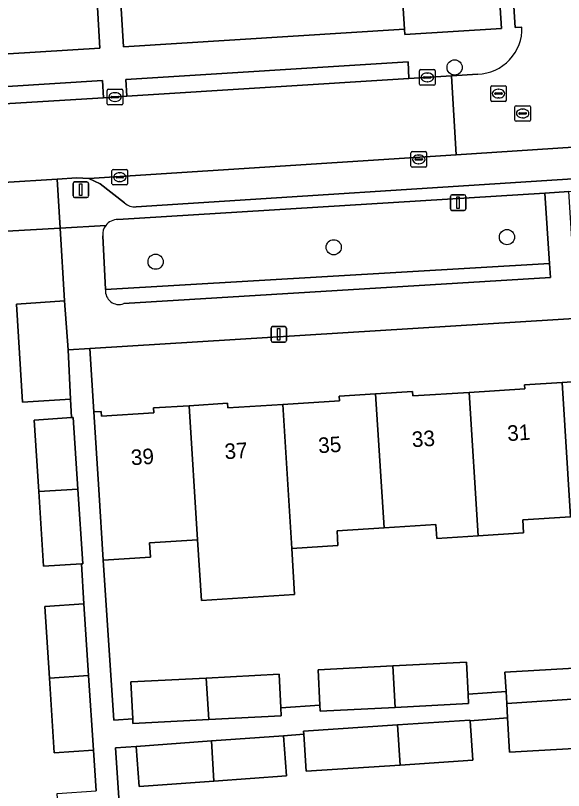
# Model space of a CAD drawing. Extents: x 159680 to 160786, y 387323 to 388340.
# Drawn here: x 160523.57 to 160558.8, y 387803.51 to 387853.33 of the extents above; entities that cross this region are included whole.
import ezdxf

# ---------------------------------------------------------------- set-up
doc = ezdxf.new("R2010")
doc.units = 0
for name, color, linetype in [('IMGEO_Boom', 7, 'Continuous'), ('IMGEO_Erf', 7, 'Continuous'), ('IMGEO_Groenvoorziening', 7, 'Continuous'), ('IMGEO_Kolk', 7, 'Continuous'), ('IMGEO_Lichtmast', 7, 'Continuous'), ('IMGEO_Pand', 7, 'Continuous'), ('IMGEO_Pand_nummerreeks', 7, 'Continuous'), ('IMGEO_Parkeervlak_open', 7, 'Continuous'), ('IMGEO_Rijbaan_lokaal_open', 7, 'Continuous'), ('IMGEO_Rioolput', 7, 'Continuous'), ('IMGEO_Voetpad_open', 7, 'Continuous')]:
    doc.layers.add(name, color=color, linetype=linetype)

msp = doc.modelspace()

# ---------------------------------------------------------------- linework, layer by layer
at = {"layer": 'IMGEO_Boom'}
for centre in [(160551.798, 387849.998), (160555.163, 387839.087), (160544.025, 387838.433), (160532.58, 387837.505)]:
    msp.add_circle(centre, 0.489, dxfattribs=at)
at = {"layer": 'IMGEO_Erf'}
for points in [[(160525.458, 387815.339), (160527.974, 387815.503), (160527.806, 387818.084), (160525.381, 387817.926), (160525.069, 387822.725), (160524.77, 387827.326), (160527.182, 387827.483), (160527.105, 387828.67), (160524.022, 387828.477), (160523.629, 387834.765), (160526.729, 387834.982), (160526.437, 387839.671), (160523.015, 387839.461), (160515.095, 387838.979), (160502.244, 387838.091)], [(160588.554, 387835.646), (160528.354, 387831.928), (160528.606, 387827.847), (160529.084, 387827.877), (160529.103, 387827.579), (160532.46, 387827.792), (160532.44, 387828.103), (160534.743, 387828.249), (160537.207, 387828.406), (160537.227, 387828.105), (160540.751, 387828.329), (160544.406, 387828.561), (160544.386, 387828.865), (160546.722, 387829.013), (160549.092, 387829.164), (160549.11, 387828.875), (160552.731, 387829.105), (160556.303, 387829.331), (160556.287, 387829.587), (160558.704, 387829.74), (160560.996, 387829.885)], [(160559.245, 387821.104), (160556.174, 387820.909), (160556.227, 387820.066), (160553.308, 387819.881), (160550.653, 387819.713), (160550.597, 387820.604), (160547.262, 387820.392), (160544.242, 387820.2), (160544.301, 387819.258), (160541.331, 387819.07), (160541.516, 387816.114), (160535.526, 387815.733), (160535.282, 387819.632), (160532.188, 387819.436), (160532.247, 387818.503), (160529.21, 387818.31), (160529.888, 387808.025), (160531.11, 387808.114), (160530.988, 387810.485), (160535.838, 387810.735), (160540.522, 387810.977), (160540.633, 387808.814), (160543.139, 387808.998), (160543.022, 387811.267), (160547.818, 387811.514), (160552.556, 387811.758), (160552.662, 387809.697), (160555.1, 387809.876), (160555.029, 387811.108), (160559.865, 387811.388)], [(160506.008, 387784.442), (160506.129, 387784.42), (160519.612, 387783.82), (160529.842, 387783.849), (160530.037, 387783.861), (160529.374, 387794.076), (160526.859, 387793.912), (160526.547, 387798.705), (160526.248, 387803.312), (160528.764, 387803.476), (160528.584, 387806.103), (160526.069, 387805.939), (160525.757, 387810.736), (160525.458, 387815.339)], [(160560.231, 387806.25), (160555.326, 387805.966), (160555.199, 387808.172), (160552.789, 387807.981), (160552.958, 387805.452), (160548.29, 387805.142), (160542.255, 387804.741), (160542.096, 387807.134), (160540.799, 387807.031), (160540.987, 387804.454), (160536.33, 387804.114), (160531.521, 387803.762), (160531.332, 387806.338), (160530.005, 387806.251), (160530.66, 387796.313)]]:
    msp.add_lwpolyline(points, dxfattribs=at)
at = {"layer": 'IMGEO_Groenvoorziening'}
for points in [[(160529.181, 387839.172), (160529.363, 387835.708), (160557.903, 387837.38), (160557.596, 387841.917)], [(160557.596, 387841.917), (160530.158, 387840.211)], [(160557.963, 387836.5), (160557.903, 387837.38), (160529.363, 387835.708)], [(160530.53, 387834.81), (160557.963, 387836.5)]]:
    msp.add_lwpolyline(points, dxfattribs=at)
for centre, radius, start, end in [((160530.133, 387839.259), 0.956, 142.3563, 185.2348), ((160530.128, 387839.26), 0.952, 88.2017, 142.2005), ((160530.223, 387835.619), 0.865, 174.0636, 290.7802)]:
    msp.add_arc(centre, radius, start, end, dxfattribs=at)
at = {"layer": 'IMGEO_Kolk'}
for p, q in [((160549.619, 387849.854), (160550.471, 387849.854)), ((160549.544, 387848.928), (160549.544, 387849.78)), ((160549.803, 387849.348), (160549.803, 387849.36)), ((160550.241, 387849.311), (160549.843, 387849.311)), ((160549.846, 387849.397), (160550.244, 387849.397)), ((160550.032, 387849.634), (160550.057, 387849.634)), ((160550.287, 387849.36), (160550.287, 387849.348)), ((160550.545, 387849.78), (160550.545, 387848.928)), ((160550.471, 387848.854), (160549.619, 387848.854)), ((160550.055, 387849.074), (160550.03, 387849.074)), ((160529.471, 387847.664), (160529.471, 387848.516)), ((160529.546, 387848.59), (160530.398, 387848.59)), ((160529.959, 387848.37), (160529.984, 387848.37)), ((160530.472, 387848.516), (160530.472, 387847.664)), ((160529.73, 387848.084), (160529.73, 387848.096)), ((160530.168, 387848.047), (160529.77, 387848.047)), ((160529.773, 387848.133), (160530.171, 387848.133)), ((160529.982, 387847.81), (160529.957, 387847.81)), ((160530.214, 387848.096), (160530.214, 387848.084)), ((160530.398, 387847.59), (160529.546, 387847.59)), ((160548.994, 387843.657), (160548.994, 387844.509)), ((160549.069, 387844.583), (160549.921, 387844.583)), ((160549.482, 387844.363), (160549.507, 387844.363)), ((160549.995, 387844.509), (160549.995, 387843.657)), ((160549.253, 387844.077), (160549.253, 387844.089)), ((160549.691, 387844.04), (160549.293, 387844.04)), ((160549.296, 387844.126), (160549.694, 387844.126)), ((160549.737, 387844.089), (160549.737, 387844.077)), ((160529.776, 387842.513), (160529.776, 387843.365)), ((160529.851, 387843.439), (160530.703, 387843.439)), ((160530.777, 387843.365), (160530.777, 387842.513)), ((160549.921, 387843.583), (160549.069, 387843.583)), ((160549.505, 387843.803), (160549.48, 387843.803)), ((160530.035, 387842.933), (160530.035, 387842.945)), ((160530.473, 387842.896), (160530.075, 387842.896)), ((160530.078, 387842.982), (160530.476, 387842.982)), ((160530.264, 387843.219), (160530.289, 387843.219)), ((160530.519, 387842.945), (160530.519, 387842.933)), ((160530.703, 387842.439), (160529.851, 387842.439)), ((160530.287, 387842.659), (160530.262, 387842.659))]:
    msp.add_line(p, q, dxfattribs=at)
for points in [[(160549.619, 387849.854), (160550.471, 387849.854)], [(160549.544, 387848.928), (160549.544, 387849.78)], [(160550.545, 387849.78), (160550.545, 387848.928)], [(160550.471, 387848.854), (160549.619, 387848.854)], [(160529.471, 387847.664), (160529.471, 387848.516)], [(160529.546, 387848.59), (160530.398, 387848.59)], [(160530.472, 387848.516), (160530.472, 387847.664)], [(160530.398, 387847.59), (160529.546, 387847.59)], [(160548.994, 387843.657), (160548.994, 387844.509)], [(160549.069, 387844.583), (160549.921, 387844.583)], [(160549.995, 387844.509), (160549.995, 387843.657)], [(160529.776, 387842.513), (160529.776, 387843.365)], [(160529.851, 387843.439), (160530.703, 387843.439)], [(160530.777, 387843.365), (160530.777, 387842.513)], [(160549.921, 387843.583), (160549.069, 387843.583)], [(160530.703, 387842.439), (160529.851, 387842.439)]]:
    msp.add_lwpolyline(points, dxfattribs=at)
for centre, radius, start, end in [((160549.621, 387849.778), 0.0765, 91.552, 178.448), ((160549.621, 387849.778), 0.0765, 91.552, 178.448), ((160550.469, 387849.778), 0.0765, 1.552, 88.448), ((160550.469, 387849.778), 0.0765, 1.552, 88.448), ((160549.843, 387849.357), 0.0403, 85.8775, 175.7526), ((160549.84, 387849.347), 0.0366, 178.938, 274.7102), ((160550.244, 387849.354), 0.043, 264.8664, 352.4533), ((160550.248, 387849.359), 0.0386, 1.7309, 96.639), ((160549.621, 387848.93), 0.0765, 181.552, 268.448), ((160549.621, 387848.93), 0.0765, 181.552, 268.448), ((160550.469, 387848.93), 0.0765, 271.552, 358.448), ((160550.469, 387848.93), 0.0765, 271.552, 358.448), ((160529.548, 387848.514), 0.0765, 91.552, 178.448), ((160529.548, 387848.514), 0.0765, 91.552, 178.448), ((160530.396, 387848.514), 0.0765, 1.552, 88.448), ((160530.396, 387848.514), 0.0765, 1.552, 88.448), ((160529.77, 387848.093), 0.0403, 85.8775, 175.7526), ((160529.767, 387848.083), 0.0366, 178.938, 274.7102), ((160530.171, 387848.09), 0.043, 264.8664, 352.4533), ((160530.175, 387848.095), 0.0386, 1.7309, 96.639), ((160529.548, 387847.666), 0.0765, 181.552, 268.448), ((160529.548, 387847.666), 0.0765, 181.552, 268.448), ((160530.396, 387847.666), 0.0765, 271.552, 358.448), ((160530.396, 387847.666), 0.0765, 271.552, 358.448), ((160549.071, 387844.507), 0.0765, 91.552, 178.448), ((160549.071, 387844.507), 0.0765, 91.552, 178.448), ((160549.919, 387844.507), 0.0765, 1.552, 88.448), ((160549.919, 387844.507), 0.0765, 1.552, 88.448), ((160549.293, 387844.086), 0.0403, 85.8775, 175.7526), ((160549.29, 387844.076), 0.0366, 178.938, 274.7102), ((160549.694, 387844.083), 0.043, 264.8664, 352.4533), ((160549.698, 387844.088), 0.0386, 1.7309, 96.639), ((160529.853, 387843.363), 0.0765, 91.552, 178.448), ((160529.853, 387843.363), 0.0765, 91.552, 178.448), ((160530.701, 387843.363), 0.0765, 1.552, 88.448), ((160530.701, 387843.363), 0.0765, 1.552, 88.448), ((160549.071, 387843.659), 0.0765, 181.552, 268.448), ((160549.071, 387843.659), 0.0765, 181.552, 268.448), ((160549.919, 387843.659), 0.0765, 271.552, 358.448), ((160549.919, 387843.659), 0.0765, 271.552, 358.448), ((160530.075, 387842.942), 0.0403, 85.8775, 175.7526), ((160530.072, 387842.932), 0.0366, 178.938, 274.7102), ((160530.476, 387842.939), 0.043, 264.8664, 352.4533), ((160530.48, 387842.944), 0.0386, 1.7309, 96.639), ((160529.853, 387842.515), 0.0765, 181.552, 268.448), ((160529.853, 387842.515), 0.0765, 181.552, 268.448), ((160530.701, 387842.515), 0.0765, 271.552, 358.448), ((160530.701, 387842.515), 0.0765, 271.552, 358.448)]:
    msp.add_arc(centre, radius, start, end, dxfattribs=at)
for centre, major_axis, ratio, start_param, end_param in [((160550.031, 387849.354), (-0.387, 0.002), 0.722429, 4.712389, 7.853982), ((160550.056, 387849.354), (-0.39, 0.002), 0.717154, 1.570796, 4.712389), ((160529.958, 387848.09), (-0.387, 0.002), 0.722429, 4.712389, 7.853982), ((160529.983, 387848.09), (-0.39, 0.002), 0.717154, 1.570796, 4.712389), ((160549.481, 387844.083), (-0.387, 0.002), 0.722429, 4.712389, 7.853982), ((160549.506, 387844.083), (-0.39, 0.002), 0.717154, 1.570796, 4.712389), ((160530.263, 387842.939), (-0.387, 0.002), 0.722429, 4.712389, 7.853982), ((160530.288, 387842.939), (-0.39, 0.002), 0.717154, 1.570796, 4.712389)]:
    msp.add_ellipse(centre, major_axis=major_axis, ratio=ratio, start_param=start_param, end_param=end_param, dxfattribs=at)
at = {"layer": 'IMGEO_Lichtmast'}
for p, q in [((160527.276, 387841.73), (160527.276, 387842.53)), ((160527.276, 387842.53), (160527.276, 387841.73)), ((160527.376, 387842.63), (160528.166, 387842.63)), ((160528.166, 387842.63), (160527.376, 387842.63)), ((160528.266, 387842.53), (160528.266, 387841.73)), ((160528.266, 387841.73), (160528.266, 387842.53)), ((160528.166, 387841.63), (160527.376, 387841.63)), ((160527.376, 387841.63), (160528.166, 387841.63)), ((160551.528, 387840.905), (160551.528, 387841.705)), ((160551.528, 387841.705), (160551.528, 387840.905)), ((160551.628, 387841.805), (160552.418, 387841.805)), ((160552.418, 387841.805), (160551.628, 387841.805)), ((160552.518, 387841.705), (160552.518, 387840.905)), ((160552.518, 387840.905), (160552.518, 387841.705)), ((160552.418, 387840.805), (160551.628, 387840.805)), ((160551.628, 387840.805), (160552.418, 387840.805)), ((160539.998, 387832.432), (160539.998, 387833.232)), ((160539.998, 387833.232), (160539.998, 387832.432)), ((160540.098, 387833.332), (160540.888, 387833.332)), ((160540.888, 387833.332), (160540.098, 387833.332)), ((160540.988, 387833.232), (160540.988, 387832.432)), ((160540.988, 387832.432), (160540.988, 387833.232)), ((160540.888, 387832.332), (160540.098, 387832.332)), ((160540.098, 387832.332), (160540.888, 387832.332))]:
    msp.add_line(p, q, dxfattribs=at)
for points in [[(160527.696, 387842.505), (160527.846, 387842.505), (160527.846, 387841.755), (160527.696, 387841.755), (160527.696, 387842.505)], [(160551.948, 387841.68), (160552.098, 387841.68), (160552.098, 387840.93), (160551.948, 387840.93), (160551.948, 387841.68)], [(160540.418, 387833.207), (160540.568, 387833.207), (160540.568, 387832.457), (160540.418, 387832.457), (160540.418, 387833.207)]]:
    msp.add_lwpolyline(points, dxfattribs=at)
for centre, start, end in [((160527.376, 387842.53), 90, 180), ((160527.376, 387842.53), 90, 180), ((160528.166, 387842.53), 0, 90), ((160528.166, 387842.53), 360, 90), ((160527.376, 387841.73), 180, 270), ((160527.376, 387841.73), 180, 270), ((160528.166, 387841.73), 270, 0), ((160528.166, 387841.73), 270, 0), ((160551.628, 387841.705), 90, 180), ((160551.628, 387841.705), 90, 180), ((160552.418, 387841.705), 0, 90), ((160552.418, 387841.705), 360, 90), ((160551.628, 387840.905), 180, 270), ((160551.628, 387840.905), 180, 270), ((160552.418, 387840.905), 270, 0), ((160552.418, 387840.905), 270, 0), ((160540.098, 387833.232), 90, 180), ((160540.098, 387833.232), 90, 180), ((160540.888, 387833.232), 0, 90), ((160540.888, 387833.232), 360, 90), ((160540.098, 387832.432), 180, 270), ((160540.098, 387832.432), 180, 270), ((160540.888, 387832.432), 270, 0), ((160540.888, 387832.432), 270, 0)]:
    msp.add_arc(centre, 0.1, start, end, dxfattribs=at)
at = {"layer": 'IMGEO_Pand'}
for points in [[(160526.729, 387834.982), (160523.629, 387834.765), (160524.022, 387828.477), (160527.105, 387828.67), (160526.968, 387831.842)], [(160559.245, 387821.104), (160562.573, 387821.315), (160562.626, 387820.478), (160565.287, 387820.646), (160564.705, 387829.936), (160561.008, 387829.702), (160560.996, 387829.885), (160558.704, 387829.74)], [(160553.308, 387819.881), (160556.227, 387820.066), (160556.174, 387820.909), (160559.245, 387821.104), (160558.704, 387829.74), (160556.287, 387829.587), (160556.303, 387829.331), (160552.731, 387829.105)], [(160541.331, 387819.07), (160544.301, 387819.258), (160544.242, 387820.2), (160547.262, 387820.392), (160546.722, 387829.013), (160544.386, 387828.865), (160544.406, 387828.561), (160540.751, 387828.329)], [(160552.731, 387829.105), (160549.11, 387828.875), (160549.092, 387829.164), (160546.722, 387829.013), (160547.262, 387820.392), (160550.597, 387820.604), (160550.653, 387819.713), (160553.308, 387819.881)], [(160540.751, 387828.329), (160537.227, 387828.105), (160537.207, 387828.406), (160534.743, 387828.249), (160535.282, 387819.632), (160535.526, 387815.733), (160541.516, 387816.114), (160541.331, 387819.07)], [(160534.743, 387828.249), (160532.44, 387828.103), (160532.46, 387827.792), (160529.103, 387827.579), (160529.084, 387827.877), (160528.606, 387827.847), (160528.922, 387822.857), (160529.21, 387818.31), (160532.247, 387818.503), (160532.188, 387819.436), (160535.282, 387819.632)], [(160527.286, 387827.49), (160527.182, 387827.483), (160524.77, 387827.326), (160525.069, 387822.725), (160527.585, 387822.886)], [(160527.585, 387822.886), (160525.069, 387822.725), (160525.381, 387817.926), (160527.806, 387818.084), (160527.896, 387818.09)], [(160527.974, 387815.503), (160525.458, 387815.339), (160525.757, 387810.736), (160528.273, 387810.897)], [(160547.818, 387811.514), (160543.022, 387811.267), (160543.139, 387808.998), (160543.16, 387808.601), (160547.985, 387808.85)], [(160552.556, 387811.758), (160547.818, 387811.514), (160547.985, 387808.85), (160552.693, 387809.092), (160552.662, 387809.697)], [(160540.522, 387810.977), (160535.838, 387810.735), (160536.005, 387808.071), (160540.659, 387808.311), (160540.633, 387808.814)], [(160559.865, 387811.388), (160555.029, 387811.108), (160555.1, 387809.876), (160555.145, 387809.104), (160559.99, 387809.412)], [(160526.069, 387805.939), (160528.584, 387806.103), (160528.273, 387810.897), (160525.757, 387810.736)], [(160535.838, 387810.735), (160530.988, 387810.485), (160531.11, 387808.114), (160531.125, 387807.82), (160536.005, 387808.071)], [(160560.029, 387809.415), (160559.99, 387809.412), (160555.145, 387809.104), (160555.199, 387808.172), (160555.326, 387805.966), (160560.231, 387806.25)], [(160552.789, 387807.981), (160552.786, 387808.032), (160548.126, 387807.723), (160548.29, 387805.142), (160552.958, 387805.452)], [(160548.126, 387807.723), (160542.084, 387807.322), (160542.096, 387807.134), (160542.255, 387804.741), (160548.29, 387805.142)], [(160540.987, 387804.454), (160540.799, 387807.031), (160536.167, 387806.692), (160536.33, 387804.114)], [(160531.332, 387806.338), (160531.521, 387803.762), (160536.33, 387804.114), (160536.167, 387806.692)]]:
    msp.add_lwpolyline(points, close=True, dxfattribs=at)
at = {"layer": 'IMGEO_Parkeervlak_open'}
for points in [[(160548.238, 387858.125), (160548.206, 387858.123), (160548.586, 387852.464), (160548.598, 387852.105), (160554.814, 387852.5), (160554.046, 387864.479), (160550.175, 387864.223), (160547.855, 387864.073)], [(160545.242, 387857.932), (160542.245, 387857.739), (160539.249, 387857.546), (160536.253, 387857.353), (160533.256, 387857.16), (160530.26, 387856.967), (160530.177, 387856.962), (160530.523, 387851.322), (160548.586, 387852.464), (160548.206, 387858.123)], [(160525.788, 387856.692), (160522.781, 387856.499), (160519.774, 387856.305), (160516.768, 387856.111), (160513.761, 387855.918), (160510.617, 387855.723), (160510.961, 387850.11), (160528.997, 387851.234), (160528.683, 387856.879)]]:
    msp.add_lwpolyline(points, close=True, dxfattribs=at)
for points in [[(160646.932, 387848.788), (160648.509, 387850.584), (160635.598, 387849.808), (160622.187, 387848.936), (160565.959, 387845.3), (160551.888, 387844.386), (160528.281, 387842.851), (160529.026, 387842.516), (160530.582, 387841.284)], [(160531.326, 387841.025), (160646.255, 387848.415)]]:
    msp.add_lwpolyline(points, dxfattribs=at)
msp.add_arc((160531.255, 387842.019), 0.997, 227.531, 274.0811, dxfattribs=at)
at = {"layer": 'IMGEO_Rijbaan_lokaal_open'}
for points in [[(160560.223, 387852.839), (160559.404, 387866.435), (160558.825, 387878.121), (160557.854, 387878.06), (160554.086, 387878.089), (160555.691, 387852.554), (160556.127, 387852.588)], [(160553.286, 387849.571), (160551.587, 387849.46), (160551.888, 387844.386), (160565.959, 387845.3), (160565.612, 387850.327), (160563.457, 387850.195)], [(160501.059, 387841.33), (160513.43, 387842.046), (160522.803, 387842.595), (160526.247, 387842.817), (160527.51, 387842.895), (160528.281, 387842.851), (160551.888, 387844.386), (160551.587, 387849.46), (160548.858, 387849.282), (160530.726, 387848.141), (160529.232, 387848.048), (160511.177, 387846.944), (160511.161, 387846.943), (160500.443, 387846.253)]]:
    msp.add_lwpolyline(points, dxfattribs=at)
msp.add_arc((160553.205, 387852.494), 2.924, 271.5957, 1.8461, dxfattribs=at)
at = {"layer": 'IMGEO_Rioolput'}
for p, q in [((160554.195, 387848.813), (160555.047, 387848.813)), ((160554.12, 387847.887), (160554.12, 387848.739)), ((160554.379, 387848.307), (160554.379, 387848.319)), ((160554.422, 387848.356), (160554.82, 387848.356)), ((160554.608, 387848.593), (160554.633, 387848.593)), ((160554.863, 387848.319), (160554.863, 387848.307)), ((160555.121, 387848.739), (160555.121, 387847.887)), ((160555.047, 387847.813), (160554.195, 387847.813)), ((160554.817, 387848.27), (160554.419, 387848.27)), ((160554.631, 387848.033), (160554.606, 387848.033)), ((160555.67, 387846.61), (160555.67, 387847.462)), ((160555.745, 387847.536), (160556.597, 387847.536)), ((160556.158, 387847.316), (160556.183, 387847.316)), ((160556.671, 387847.462), (160556.671, 387846.61)), ((160555.929, 387847.03), (160555.929, 387847.042)), ((160556.367, 387846.993), (160555.969, 387846.993)), ((160555.972, 387847.079), (160556.37, 387847.079)), ((160556.413, 387847.042), (160556.413, 387847.03)), ((160556.597, 387846.536), (160555.745, 387846.536)), ((160556.181, 387846.756), (160556.156, 387846.756))]:
    msp.add_line(p, q, dxfattribs=at)
for points in [[(160554.195, 387848.813), (160555.047, 387848.813)], [(160554.12, 387847.887), (160554.12, 387848.739)], [(160555.121, 387848.739), (160555.121, 387847.887)], [(160555.047, 387847.813), (160554.195, 387847.813)], [(160555.67, 387846.61), (160555.67, 387847.462)], [(160555.745, 387847.536), (160556.597, 387847.536)], [(160556.671, 387847.462), (160556.671, 387846.61)], [(160556.597, 387846.536), (160555.745, 387846.536)]]:
    msp.add_lwpolyline(points, dxfattribs=at)
for centre, radius, start, end in [((160554.197, 387848.737), 0.0765, 91.552, 178.448), ((160554.197, 387848.737), 0.0765, 91.552, 178.448), ((160555.045, 387848.737), 0.0765, 1.552, 88.448), ((160555.045, 387848.737), 0.0765, 1.552, 88.448), ((160554.419, 387848.316), 0.0403, 85.8775, 175.7526), ((160554.416, 387848.306), 0.0366, 178.938, 274.7102), ((160554.82, 387848.313), 0.043, 264.8664, 352.4533), ((160554.824, 387848.318), 0.0386, 1.7309, 96.639), ((160554.197, 387847.889), 0.0765, 181.552, 268.448), ((160554.197, 387847.889), 0.0765, 181.552, 268.448), ((160555.045, 387847.889), 0.0765, 271.552, 358.448), ((160555.045, 387847.889), 0.0765, 271.552, 358.448), ((160555.747, 387847.46), 0.0765, 91.552, 178.448), ((160555.747, 387847.46), 0.0765, 91.552, 178.448), ((160556.595, 387847.46), 0.0765, 1.552, 88.448), ((160556.595, 387847.46), 0.0765, 1.552, 88.448), ((160555.969, 387847.039), 0.0403, 85.8775, 175.7526), ((160555.966, 387847.029), 0.0366, 178.938, 274.7102), ((160556.37, 387847.036), 0.043, 264.8664, 352.4533), ((160556.374, 387847.041), 0.0386, 1.7309, 96.639), ((160555.747, 387846.612), 0.0765, 181.552, 268.448), ((160555.747, 387846.612), 0.0765, 181.552, 268.448), ((160556.595, 387846.612), 0.0765, 271.552, 358.448), ((160556.595, 387846.612), 0.0765, 271.552, 358.448)]:
    msp.add_arc(centre, radius, start, end, dxfattribs=at)
for centre, major_axis, ratio, start_param, end_param in [((160554.607, 387848.313), (-0.387, 0.002), 0.722429, 4.712389, 7.853982), ((160554.632, 387848.313), (-0.39, 0.002), 0.717154, 1.570796, 4.712389), ((160556.157, 387847.036), (-0.387, 0.002), 0.722429, 4.712389, 7.853982), ((160556.182, 387847.036), (-0.39, 0.002), 0.717154, 1.570796, 4.712389)]:
    msp.add_ellipse(centre, major_axis=major_axis, ratio=ratio, start_param=start_param, end_param=end_param, dxfattribs=at)
at = {"layer": 'IMGEO_Voetpad_open'}
for points in [[(160556.127, 387852.588), (160555.691, 387852.554), (160554.086, 387878.089), (160553.191, 387878.032), (160554.046, 387864.479), (160554.814, 387852.5), (160548.598, 387852.105), (160548.586, 387852.464), (160530.523, 387851.322), (160530.177, 387856.962), (160528.795, 387856.886), (160528.683, 387856.879), (160528.997, 387851.234), (160510.961, 387850.11), (160511.098, 387848.009), (160529.158, 387849.145), (160529.232, 387848.048), (160530.726, 387848.141), (160530.669, 387849.223), (160548.81, 387850.359)], [(160548.81, 387850.359), (160548.858, 387849.282), (160551.587, 387849.46), (160553.286, 387849.571)], [(160646.255, 387848.415), (160531.326, 387841.025)], [(160530.158, 387840.211), (160557.596, 387841.917), (160559.135, 387842.009), (160573.407, 387842.933), (160574.078, 387842.976), (160574.709, 387843.017), (160587.91, 387843.871), (160589.4, 387843.925), (160602.229, 387844.761), (160602.799, 387844.798), (160617.568, 387845.761), (160619.073, 387845.87), (160636.099, 387846.996), (160636.774, 387847.041), (160647.658, 387847.761)], [(160648.184, 387842.255), (160637.203, 387841.548), (160636.52, 387841.504), (160619.409, 387840.403), (160619.35, 387841.368), (160619.073, 387845.87), (160617.568, 387845.761), (160617.922, 387840.318), (160603.795, 387839.409), (160603.686, 387839.402), (160603.27, 387839.375), (160589.742, 387838.504), (160589.4, 387843.925), (160587.91, 387843.871), (160588.248, 387838.437), (160574.622, 387837.565), (160573.965, 387837.523), (160573.753, 387837.51), (160559.48, 387836.597), (160559.135, 387842.009), (160557.596, 387841.917), (160557.903, 387837.38), (160557.963, 387836.5), (160530.53, 387834.81)], [(160530.582, 387841.284), (160529.026, 387842.516), (160528.281, 387842.851), (160527.51, 387842.895), (160526.247, 387842.817), (160526.437, 387839.671), (160529.376, 387839.843)], [(160529.376, 387839.843), (160526.437, 387839.671), (160526.729, 387834.982), (160526.968, 387831.842), (160528.354, 387831.928), (160588.554, 387835.646), (160589.346, 387835.695), (160590.123, 387835.743), (160650.228, 387839.455)], [(160529.363, 387835.708), (160529.181, 387839.172)], [(160530.66, 387796.313), (160530.005, 387806.251), (160531.332, 387806.338), (160536.167, 387806.692), (160540.799, 387807.031), (160542.096, 387807.134), (160542.084, 387807.322), (160548.126, 387807.723), (160552.786, 387808.032), (160552.789, 387807.981), (160555.199, 387808.172), (160555.145, 387809.104), (160555.1, 387809.876), (160552.662, 387809.697), (160552.693, 387809.092), (160547.985, 387808.85), (160543.16, 387808.601), (160543.139, 387808.998), (160540.633, 387808.814), (160540.659, 387808.311), (160536.005, 387808.071), (160531.125, 387807.82), (160531.11, 387808.114), (160529.888, 387808.025), (160529.21, 387818.31), (160528.922, 387822.857), (160528.606, 387827.847), (160528.354, 387831.928), (160526.968, 387831.842), (160527.105, 387828.67), (160527.182, 387827.483), (160527.286, 387827.49), (160527.585, 387822.886), (160527.896, 387818.09), (160527.806, 387818.084), (160527.974, 387815.503), (160528.273, 387810.897), (160528.584, 387806.103), (160528.764, 387803.476)]]:
    msp.add_lwpolyline(points, dxfattribs=at)
for points in [[(160548.858, 387849.282), (160548.81, 387850.359), (160530.669, 387849.223), (160530.726, 387848.141)], [(160511.161, 387846.943), (160511.177, 387846.944), (160529.232, 387848.048), (160529.158, 387849.145), (160511.098, 387848.009)], [(160522.803, 387842.595), (160523.015, 387839.461), (160526.437, 387839.671), (160526.247, 387842.817)]]:
    msp.add_lwpolyline(points, close=True, dxfattribs=at)
for centre, radius, start, end in [((160553.205, 387852.494), 2.924, 271.5957, 1.8461), ((160531.255, 387842.019), 0.997, 227.531, 274.0811), ((160530.133, 387839.259), 0.956, 142.3563, 185.2348), ((160530.128, 387839.26), 0.952, 88.2017, 142.2005), ((160530.223, 387835.619), 0.865, 174.0636, 290.7802)]:
    msp.add_arc(centre, radius, start, end, dxfattribs=at)

# ---------------------------------------------------------------- texts
at = {"layer": 'IMGEO_Pand_nummerreeks'}
for s, rotation, p in [('31', 3.6749, (160555.209, 387825.969)), ('33', 3.6749, (160549.078, 387825.576)), ('37', 3.6727, (160537.039, 387824.803)), ('35', 3.6749, (160543.059, 387825.189)), ('39', 3.6749, (160531.02, 387824.416))]:
    msp.add_text(s, height=1, rotation=rotation, dxfattribs=at).set_placement(p)

doc.saveas('drawing.dxf')
